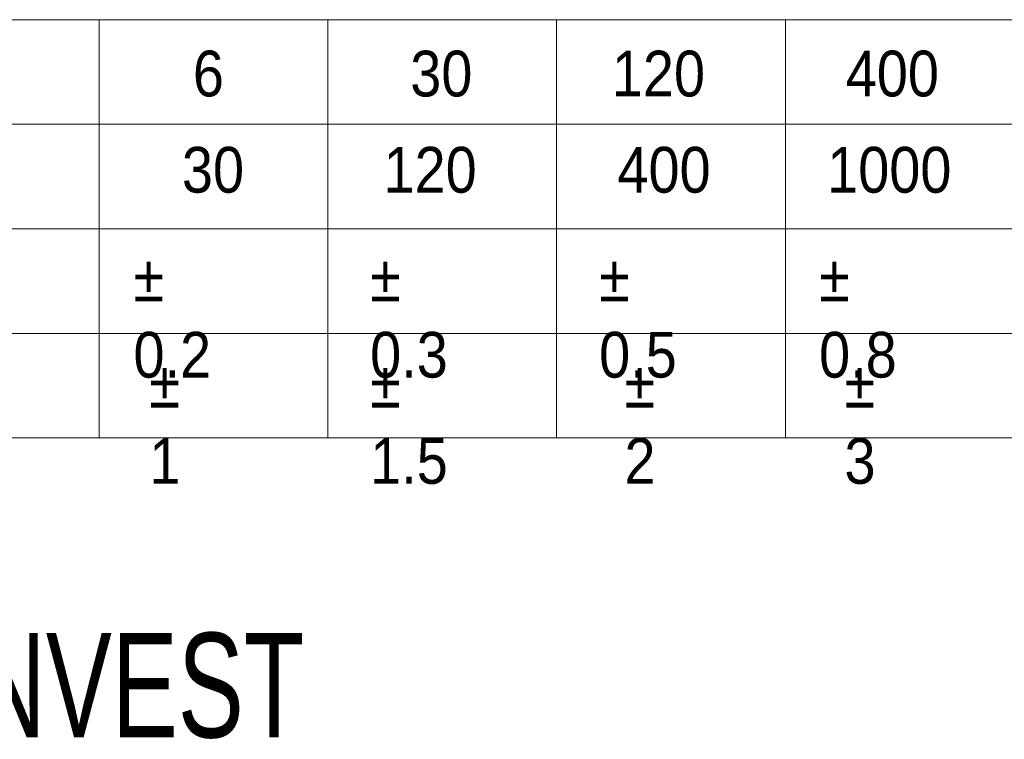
# Model space of a CAD drawing. Header units: millimetres. Extents: x 525 to 29324, y 175 to 20618.
# Tile 321 of 588: x 23991 to 25309, y 1522 to 2485. Entities that reach past the tile are written whole.
import ezdxf

# ---------------------------------------------------------------- set-up
doc = ezdxf.new("R2010")
doc.units = ezdxf.units.MM
doc.linetypes.add('SLD-Continua', pattern=[0])
doc.layers.add('SLD-0', color=179, linetype='SLD-Continua')
doc.styles.add('SLDTEXTSTYLE2', font='ARIALN.TTF', dxfattribs={"width": 0.825949})
doc.styles.add('SLDTEXTSTYLE3', font='GOTHIC.TTF', dxfattribs={"width": 0.913})

msp = doc.modelspace()

# ---------------------------------------------------------------- linework, layer by layer
at = {"color": 7, "linetype": 'SLD-Continua', "lineweight": 18, "ltscale": 35}
for p, q in [((22785, 2485), (25935, 2485)), ((24097.5, 1925), (24097.5, 2485)), ((24403.8, 1925), (24403.8, 2485)), ((24710, 1925), (24710, 2485)), ((25016.3, 1925), (25016.3, 2485)), ((22785, 2345), (25935, 2345)), ((22785, 2205), (25935, 2205)), ((22785, 2065), (25935, 2065)), ((23791.3, 1925), (24097.5, 1925)), ((24097.5, 1925), (24403.8, 1925)), ((24403.8, 1925), (24710, 1925)), ((24710, 1925), (25016.3, 1925)), ((25016.3, 1925), (25322.5, 1925))]:
    msp.add_line(p, q, dxfattribs=at)

# ---------------------------------------------------------------- texts
at = {"color": 7, "linetype": 'Continuous', "lineweight": 0, "ltscale": 35, "attachment_point": 1, "style": 'SLDTEXTSTYLE3'}
for s, insert, char_height in [('6', (24223.2, 2443.5), 61.2), ('30', (24514.1, 2443.5), 61.25), ('120', (24783.9, 2443.5), 61.25), ('400', (25097, 2443.5), 61.25), ('30', (24208.5, 2314.7), 61.25), ('120', (24478.3, 2314.7), 61.25), ('400', (24791.4, 2314.7), 61.25), ('1000', (25072.1, 2314.7), 61.25), ('%%p^J0.2', (24143.6, 2169.2), 61.25), ('%%p^J0.3', (24460.4, 2169.2), 61.25), ('%%p^J0.5', (24766.9, 2169.2), 61.25), ('%%p^J0.8', (25061.3, 2169.2), 61.25), ('%%p^J1', (24164.9, 2027), 61.25), ('%%p^J1.5', (24460.4, 2027), 61.25), ('%%p^J2', (24800.8, 2027), 61.25), ('%%p^J3', (25095.3, 2027), 61.25)]:
    msp.add_mtext(s, dxfattribs=dict(at, insert=insert, char_height=char_height))
at = {"layer": 'SLD-0', "color": 7, "ltscale": 35, "insert": (24052.1, 1664.1), "char_height": 140, "attachment_point": 2, "style": 'SLDTEXTSTYLE2'}
msp.add_mtext('ALINVEST', dxfattribs=at)

doc.saveas('drawing.dxf')
